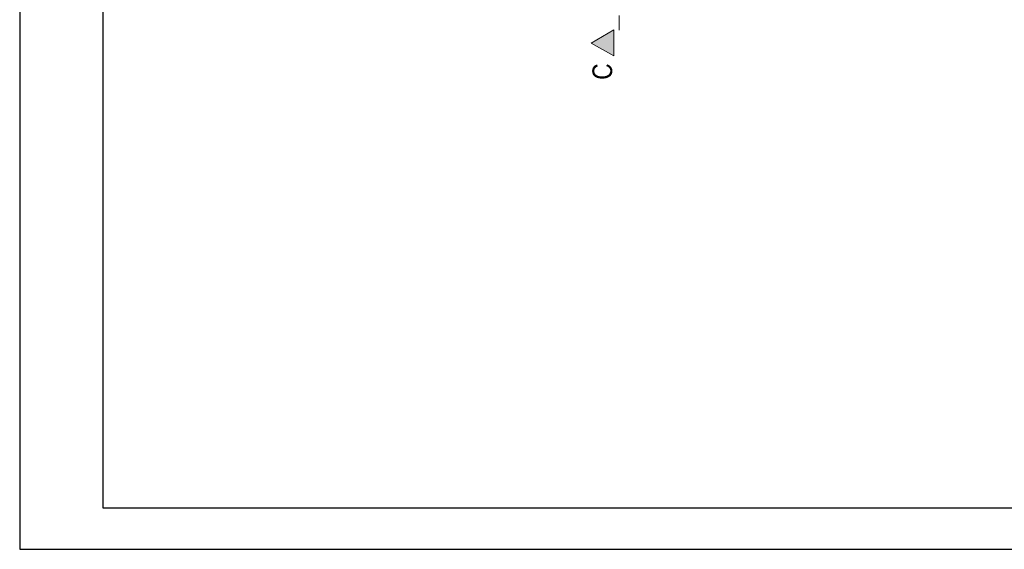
# Model space of a CAD drawing. Extents: x -631805 to -376315, y -40155 to 84873.
# Tile 372 of 398: x -419357 to -400412, y 11473 to 21653. Entities that reach past the tile are written whole.
import ezdxf

# ---------------------------------------------------------------- set-up
doc = ezdxf.new("R2010")
doc.units = 0
doc.header["$MEASUREMENT"] = 0
doc.linetypes.add('Dashed', pattern=[564.444447, 282.222223, -282.222223])
doc.layers.add('$ IE Tabela', color=7, linetype='Continuous')
doc.layers.add('INWENT OPISY_Nr_Pióra__21', color=252, linetype='Continuous', lineweight=9)
doc.layers.add('INWENT OPISY_Nr_Pióra__41', color=252, linetype='Continuous', lineweight=15)
doc.styles.add('GENERATED_STYLE_5', font='ARIALN.TTF')

# ---------------------------------------------------------------- blocks, each defined once
blk = doc.blocks.new('a3eee')
at = {"layer": '$ IE Tabela'}
for p, q in [((19730.8, 4176.8), (19730.8, 1206.8)), ((19890.8, 4096.8), (19890.8, 1286.8)), ((19890.8, 1286.8), (23840.8, 1286.8)), ((19730.8, 1206.8), (23930.8, 1206.8))]:
    blk.add_line(p, q, dxfattribs=at)

msp = doc.modelspace()

# ---------------------------------------------------------------- hatches: boundary and pattern name
at = {"layer": 'INWENT OPISY_Nr_Pióra__21', "linetype": 'Continuous', "lineweight": 15}
msp.add_hatch(color=252, dxfattribs=at).paths.add_polyline_path([(-408360, 21200), (-407923, 20956), (-407923, 21456)], flags=0)

# ---------------------------------------------------------------- linework, layer by layer
at = {"layer": 'INWENT OPISY_Nr_Pióra__41', "color": 252, "linetype": 'Dashed', "lineweight": 15}
msp.add_line((-407823, 22300), (-407823, 21200), dxfattribs=at)
at = {"layer": 'INWENT OPISY_Nr_Pióra__41', "color": 252, "linetype": 'Continuous', "lineweight": 15}
for p, q in [((-408360, 21200), (-407923, 21456)), ((-407923, 20956), (-407923, 21456)), ((-407923, 20956), (-408360, 21200))]:
    msp.add_line(p, q, dxfattribs=at)

# ---------------------------------------------------------------- block references
at = {"layer": '$ IE Tabela', "transparency": 33554687, "xscale": 10, "yscale": 10, "zscale": 10}
msp.add_blockref('a3eee', (-616664, -595), dxfattribs=at)

# ---------------------------------------------------------------- texts
at = {"layer": 'INWENT OPISY_Nr_Pióra__21', "color": 252, "linetype": 'Continuous', "lineweight": 15, "insert": (-408337, 20656), "char_height": 380, "attachment_point": 2, "rotation": 90, "style": 'GENERATED_STYLE_5'}
msp.add_mtext('{C}', dxfattribs=at)

doc.saveas('drawing.dxf')
